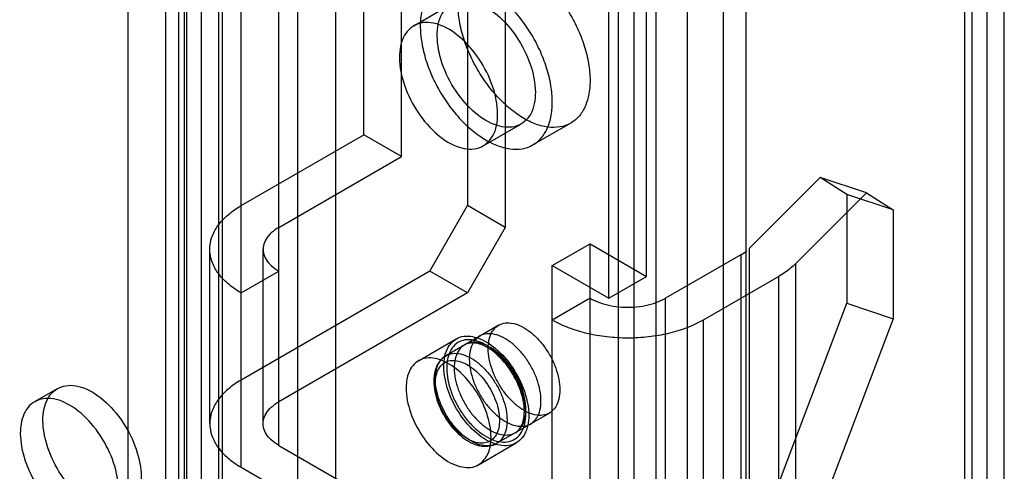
# Model space of a CAD drawing. Header units: millimetres. Extents: x 188 to 1028, y 131 to 1566.
# Tile 307 of 326: x 991 to 1028, y 1103 to 1120. Entities that reach past the tile are written whole.
import ezdxf

# ---------------------------------------------------------------- set-up
doc = ezdxf.new("R2010")
doc.units = ezdxf.units.MM
doc.header["$LTSCALE"] = 110.325218
doc.layers.get('0').update_dxf_attribs({"linetype": 'CONTINUOUS'})

msp = doc.modelspace()

# ---------------------------------------------------------------- linework, layer by layer
at = {"color": 7, "linetype": 'CONTINUOUS'}
for p, q in [((996.063, 1327.966), (996.063, 371.026)), ((994.649, 1327.15), (994.649, 370.209)), ((1026.009, 1325.619), (1026.009, 393.173)), ((1026.302, 394.48), (1026.302, 1325.129)), ((1026.858, 392.684), (1026.858, 1325.129)), ((1027.502, 394.48), (1027.502, 1325.129)), ((1014.448, 357.145), (1014.448, 1317.352)), ((1013.034, 357.962), (1013.034, 1316.536)), ((1013.619, 1315.719), (1013.619, 358.778)), ((1015.619, 1315.719), (1015.619, 358.778)), ((998.184, 1307.963), (998.184, 351.022)), ((1001.013, 351.022), (1001.013, 1307.963)), ((996.77, 350.205), (996.77, 1307.146)), ((1002.427, 1307.146), (1002.427, 350.205)), ((997.407, 347.96), (997.407, 1303.431)), ((996.558, 348.45), (996.558, 1302.941)), ((996.851, 1302.043), (996.851, 348.858)), ((998.051, 1302.043), (998.051, 348.858)), ((1007.377, 1150.377), (1007.377, 1112.818)), ((1008.791, 1149.561), (1008.791, 1112.001)), ((998.891, 1103.02), (998.891, 1147.111)), ((1000.306, 1103.837), (1000.306, 1146.295)), ((1003.488, 1115.472), (1003.488, 1143.233)), ((1004.902, 1114.655), (1004.902, 1142.416)), ((1016.958, 1138.722), (1016.958, 1093.814)), ((1017.807, 1138.232), (1017.807, 1093.324)), ((1014.094, 1110.165), (1014.094, 1122.412)), ((1012.68, 1109.348), (1012.68, 1121.596)), ((1005.37, 1119.561), (1006.784, 1120.377)), ((1007.97, 1115.057), (1009.384, 1115.874)), ((1011.248, 1115.911), (1009.834, 1115.094)), ((998.891, 1112.818), (1003.488, 1115.472)), ((1004.902, 1114.655), (1003.488, 1115.472)), ((1000.306, 1112.002), (1004.902, 1114.655)), ((1020.602, 1113.875), (1017.948, 1111.22)), ((1022.335, 1113.298), (1020.602, 1113.875)), ((1021.602, 1113.242), (1020.602, 1113.875)), ((1022.335, 1113.298), (1019.68, 1110.643)), ((1023.335, 1112.665), (1021.602, 1113.242)), ((1021.602, 1113.242), (1021.602, 1109.16)), ((1022.335, 1113.298), (1023.335, 1112.665)), ((1005.962, 1110.368), (1007.377, 1112.818)), ((1008.791, 1112.001), (1007.377, 1112.818)), ((1023.335, 1112.665), (1023.335, 1108.582)), ((1008.791, 1112.001), (1007.377, 1109.552)), ((1010.559, 1110.573), (1011.973, 1111.389)), ((1011.973, 1097.101), (1011.973, 1111.389)), ((1011.973, 1111.389), (1014.094, 1110.165)), ((997.72, 1104.653), (997.72, 1111.185)), ((999.72, 1104.653), (999.72, 1111.185)), ((1017.63, 1110.981), (1014.801, 1109.348)), ((1017.63, 1110.981), (1017.63, 1098.734)), ((1017.948, 1099.536), (1017.948, 1111.22)), ((1019.68, 1110.643), (1019.68, 1098.959)), ((998.891, 1109.552), (1000.306, 1110.369)), ((1005.962, 1110.368), (998.891, 1106.286)), ((1007.377, 1109.552), (1005.962, 1110.368)), ((1010.559, 1096.284), (1010.559, 1110.573)), ((1010.559, 1110.573), (1012.68, 1109.348)), ((1012.68, 1109.348), (1014.094, 1110.165)), ((1019.044, 1110.165), (1016.216, 1108.532)), ((1019.044, 1097.917), (1019.044, 1110.165)), ((1007.377, 1109.552), (1000.306, 1105.47)), ((1011.973, 1109.348), (1010.559, 1108.532)), ((1014.801, 1097.101), (1014.801, 1109.348)), ((1017.948, 1099.536), (1021.602, 1109.16)), ((1021.602, 1109.16), (1023.335, 1108.582)), ((1016.216, 1108.532), (1016.216, 1096.284)), ((1023.335, 1108.582), (1019.68, 1098.959)), ((1008.548, 1108.34), (1006.568, 1107.197)), ((1005.545, 1107.01), (1006.959, 1107.827)), ((991.157, 1105.476), (992.005, 1105.966)), ((1010.448, 1105.049), (1008.468, 1103.906)), ((1000.306, 1103.837), (1011.973, 1097.101)), ((1007.795, 1103.113), (1009.209, 1103.929)), ((998.891, 1103.02), (1010.559, 1096.284))]:
    msp.add_line(p, q, dxfattribs=at)
for points in [[(1006.599, 1106.735), (1006.599, 1106.697), (1006.6, 1106.658), (1006.602, 1106.619)], [(1006.882, 1106.735), (1006.882, 1106.7), (1006.883, 1106.665), (1006.885, 1106.63)], [(1006.175, 1106.164), (1006.175, 1106.185), (1006.175, 1106.207), (1006.176, 1106.228)], [(1009.569, 1105.021), (1009.568, 1105.059), (1009.567, 1105.098), (1009.565, 1105.137)], [(1009.569, 1105.184), (1009.568, 1105.219), (1009.567, 1105.254), (1009.566, 1105.289)], [(1008.579, 1104.776), (1008.579, 1104.754), (1008.578, 1104.732), (1008.577, 1104.711)]]:
    msp.add_lwpolyline(points, dxfattribs=at)
for points, knots in [([(1007.023, 1120.371), (1007.023, 1120.559), (1007.053, 1120.917), (1007.209, 1121.404), (1007.471, 1121.789), (1007.833, 1122.047), (1008.271, 1122.157), (1008.756, 1122.119), (1009.265, 1121.942), (1009.779, 1121.64), (1010.28, 1121.224), (1010.747, 1120.711), (1011.162, 1120.124), (1011.507, 1119.486), (1011.768, 1118.823), (1011.931, 1118.162), (1011.973, 1117.723), (1011.973, 1117.513)], [0, 0, 0, 0, 0.064184, 0.121223, 0.172273, 0.220062, 0.269185, 0.322986, 0.383413, 0.450952, 0.525016, 0.604198, 0.686459, 0.769111, 0.850698, 0.928397, 1, 1, 1, 1]), ([(1010.559, 1116.697), (1010.559, 1116.906), (1010.518, 1117.342), (1010.355, 1117.999), (1010.097, 1118.66), (1009.754, 1119.298), (1009.34, 1119.887), (1008.872, 1120.401), (1008.37, 1120.819), (1007.856, 1121.123), (1007.348, 1121.301), (1006.864, 1121.341), (1006.425, 1121.234), (1006.061, 1120.978), (1005.796, 1120.592), (1005.639, 1120.103), (1005.609, 1119.744), (1005.609, 1119.554)], [0, 0, 0, 0, 0.071244, 0.148466, 0.22964, 0.312108, 0.394528, 0.474048, 0.548356, 0.615964, 0.676325, 0.73002, 0.779115, 0.82699, 0.878215, 0.935524, 1, 1, 1, 1]), ([(1006.245, 1119.187), (1006.245, 1119.469), (1006.318, 1120), (1006.929, 1120.552), (1007.769, 1120.473), (1008.557, 1119.968), (1009.265, 1119.155), (1009.769, 1118.16), (1009.922, 1117.42), (1009.922, 1117.064)], [0, 0, 0, 0, 0.130231, 0.233176, 0.344879, 0.489739, 0.658605, 0.836049, 1, 1, 1, 1]), ([(1011.973, 1117.513), (1011.973, 1117.325), (1011.943, 1116.967), (1011.788, 1116.48), (1011.525, 1116.095), (1011.163, 1115.837), (1010.725, 1115.727), (1010.24, 1115.765), (1009.731, 1115.942), (1009.217, 1116.244), (1008.717, 1116.66), (1008.249, 1117.173), (1007.834, 1117.76), (1007.489, 1118.398), (1007.229, 1119.061), (1007.065, 1119.722), (1007.023, 1120.161), (1007.023, 1120.371)], [0, 0, 0, 0, 0.064184, 0.121223, 0.172273, 0.220062, 0.269185, 0.322986, 0.383413, 0.450952, 0.525016, 0.604198, 0.686459, 0.769111, 0.850698, 0.928397, 1, 1, 1, 1]), ([(1008.508, 1116.248), (1008.508, 1116.601), (1008.357, 1117.335), (1007.859, 1118.326), (1007.157, 1119.14), (1006.369, 1119.651), (1005.526, 1119.74), (1004.905, 1119.189), (1004.831, 1118.654), (1004.831, 1118.37)], [0, 0, 0, 0, 0.162892, 0.338517, 0.507397, 0.652855, 0.765202, 0.869081, 1, 1, 1, 1]), ([(1005.609, 1119.554), (1005.609, 1119.345), (1005.65, 1118.909), (1005.812, 1118.252), (1006.071, 1117.591), (1006.414, 1116.953), (1006.828, 1116.364), (1007.296, 1115.85), (1007.798, 1115.432), (1008.312, 1115.128), (1008.82, 1114.95), (1009.304, 1114.91), (1009.743, 1115.017), (1010.107, 1115.273), (1010.372, 1115.659), (1010.528, 1116.148), (1010.559, 1116.507), (1010.559, 1116.697)], [0, 0, 0, 0, 0.071244, 0.148466, 0.22964, 0.312108, 0.394528, 0.474048, 0.548356, 0.615964, 0.676325, 0.73002, 0.779115, 0.82699, 0.878215, 0.935524, 1, 1, 1, 1]), ([(1009.922, 1117.064), (1009.922, 1116.782), (1009.849, 1116.251), (1009.239, 1115.699), (1008.399, 1115.778), (1007.61, 1116.283), (1006.902, 1117.096), (1006.399, 1118.091), (1006.245, 1118.832), (1006.245, 1119.187)], [0, 0, 0, 0, 0.130231, 0.233176, 0.344879, 0.489739, 0.658605, 0.836049, 1, 1, 1, 1]), ([(1004.831, 1118.37), (1004.831, 1118.017), (1004.983, 1117.284), (1005.48, 1116.292), (1006.183, 1115.478), (1006.97, 1114.967), (1007.813, 1114.878), (1008.434, 1115.429), (1008.508, 1115.964), (1008.508, 1116.248)], [0, 0, 0, 0, 0.162892, 0.338517, 0.507397, 0.652855, 0.765202, 0.869081, 1, 1, 1, 1]), ([(998.891, 1109.552), (998.716, 1109.654), (998.397, 1109.873), (998.016, 1110.273), (997.776, 1110.716), (997.693, 1111.185), (997.776, 1111.654), (998.016, 1112.097), (998.397, 1112.497), (998.716, 1112.716), (998.891, 1112.818)], [0, 0, 0, 0, 0.145164, 0.274794, 0.391268, 0.500005, 0.608742, 0.725215, 0.854841, 1, 1, 1, 1]), ([(1000.306, 1112.002), (1000.206, 1111.944), (1000.027, 1111.818), (999.824, 1111.583), (999.716, 1111.322), (999.716, 1111.049), (999.824, 1110.787), (1000.027, 1110.552), (1000.206, 1110.426), (1000.306, 1110.369)], [0, 0, 0, 0, 0.165154, 0.309736, 0.438587, 0.561412, 0.690263, 0.834845, 1, 1, 1, 1]), ([(1019.68, 1110.643), (1019.62, 1110.583), (1019.491, 1110.467), (1019.278, 1110.308), (1019.124, 1110.211), (1019.044, 1110.165)], [0, 0, 0, 0, 0.317271, 0.650616, 1, 1, 1, 1]), ([(1011.973, 1109.348), (1012.085, 1109.284), (1012.331, 1109.173), (1012.733, 1109.063), (1013.166, 1109.008), (1013.608, 1109.008), (1014.041, 1109.063), (1014.443, 1109.173), (1014.69, 1109.284), (1014.801, 1109.348)], [0, 0, 0, 0, 0.131914, 0.274548, 0.424062, 0.575939, 0.725453, 0.868087, 1, 1, 1, 1]), ([(1008.155, 1107.47), (1008.155, 1107.587), (1008.176, 1107.808), (1008.288, 1108.102), (1008.479, 1108.318), (1008.737, 1108.432), (1009.035, 1108.434), (1009.352, 1108.336), (1009.673, 1108.146), (1009.983, 1107.877), (1010.267, 1107.541), (1010.508, 1107.157), (1010.693, 1106.745), (1010.811, 1106.33), (1010.842, 1106.052), (1010.842, 1105.919)], [0, 0, 0, 0, 0.073545, 0.137545, 0.194565, 0.249605, 0.30939, 0.377678, 0.455401, 0.541773, 0.634429, 0.729911, 0.825515, 0.916713, 1, 1, 1, 1]), ([(1016.216, 1108.532), (1016.022, 1108.42), (1015.598, 1108.222), (1014.908, 1108.013), (1014.162, 1107.884), (1013.387, 1107.841), (1012.613, 1107.884), (1011.867, 1108.013), (1011.177, 1108.222), (1010.753, 1108.42), (1010.559, 1108.532)], [0, 0, 0, 0, 0.114383, 0.237604, 0.367157, 0.500005, 0.632852, 0.762403, 0.88562, 1, 1, 1, 1]), ([(1010.134, 1105.511), (1010.134, 1105.643), (1010.104, 1105.919), (1009.988, 1106.332), (1009.805, 1106.74), (1009.566, 1107.123), (1009.285, 1107.46), (1008.975, 1107.732), (1008.654, 1107.923), (1008.337, 1108.025), (1008.037, 1108.025), (1007.776, 1107.914), (1007.582, 1107.697), (1007.469, 1107.401), (1007.447, 1107.179), (1007.447, 1107.062)], [0, 0, 0, 0, 0.082964, 0.173344, 0.268031, 0.36291, 0.455615, 0.542339, 0.620322, 0.688769, 0.748808, 0.804256, 0.861723, 0.9262, 1, 1, 1, 1]), ([(1006.493, 1106.797), (1006.493, 1107.041), (1006.556, 1107.5), (1007.085, 1107.978), (1007.811, 1107.91), (1008.494, 1107.472), (1009.106, 1106.769), (1009.542, 1105.907), (1009.675, 1105.267), (1009.675, 1104.959)], [0, 0, 0, 0, 0.130231, 0.233176, 0.344879, 0.489739, 0.658605, 0.836049, 1, 1, 1, 1]), ([(1009.565, 1105.137), (1009.557, 1105.284), (1009.51, 1105.587), (1009.365, 1106.035), (1009.153, 1106.473), (1008.883, 1106.88), (1008.572, 1107.232), (1008.233, 1107.513), (1007.885, 1107.708), (1007.544, 1107.804), (1007.224, 1107.793), (1006.946, 1107.664), (1006.742, 1107.425), (1006.622, 1107.103), (1006.599, 1106.863), (1006.599, 1106.735)], [0, 0, 0, 0, 0.085241, 0.177092, 0.272378, 0.367123, 0.459056, 0.54462, 0.621356, 0.688743, 0.748165, 0.803547, 0.861287, 0.926069, 1, 1, 1, 1]), ([(1009.566, 1105.289), (1009.558, 1105.422), (1009.515, 1105.696), (1009.385, 1106.101), (1009.192, 1106.499), (1008.948, 1106.867), (1008.664, 1107.187), (1008.357, 1107.442), (1008.041, 1107.617), (1007.732, 1107.703), (1007.441, 1107.691), (1007.192, 1107.572), (1007.009, 1107.356), (1006.902, 1107.066), (1006.882, 1106.85), (1006.882, 1106.735)], [0, 0, 0, 0, 0.085075, 0.17682, 0.272183, 0.36768, 0.459813, 0.545481, 0.622445, 0.689922, 0.749326, 0.804781, 0.862161, 0.926443, 1, 1, 1, 1]), ([(1009.51, 1105.102), (1009.51, 1105.369), (1009.389, 1105.939), (1008.994, 1106.71), (1008.439, 1107.325), (1007.851, 1107.688), (1007.417, 1107.687), (1007.275, 1107.605)], [0, 0, 0, 0, 0.213804, 0.45666, 0.686967, 0.869203, 1, 1, 1, 1]), ([(1006.175, 1106.327), (1006.175, 1106.444), (1006.196, 1106.664), (1006.307, 1106.958), (1006.499, 1107.175), (1006.758, 1107.289), (1007.058, 1107.291), (1007.376, 1107.191), (1007.698, 1107), (1008.009, 1106.728), (1008.293, 1106.39), (1008.532, 1106.006), (1008.715, 1105.596), (1008.832, 1105.184), (1008.862, 1104.908), (1008.862, 1104.776)], [0, 0, 0, 0, 0.073397, 0.137354, 0.194438, 0.249954, 0.309964, 0.378502, 0.456728, 0.543567, 0.636504, 0.732195, 0.826958, 0.917226, 1, 1, 1, 1]), ([(1010.842, 1105.919), (1010.842, 1105.802), (1010.82, 1105.581), (1010.708, 1105.287), (1010.518, 1105.071), (1010.259, 1104.957), (1009.961, 1104.955), (1009.644, 1105.053), (1009.323, 1105.243), (1009.013, 1105.512), (1008.73, 1105.848), (1008.488, 1106.232), (1008.303, 1106.643), (1008.185, 1107.059), (1008.155, 1107.337), (1008.155, 1107.47)], [0, 0, 0, 0, 0.073545, 0.137545, 0.194565, 0.249605, 0.30939, 0.377678, 0.455401, 0.541773, 0.634429, 0.729911, 0.825515, 0.916713, 1, 1, 1, 1]), ([(1008.261, 1104.143), (1008.261, 1104.449), (1008.129, 1105.084), (1007.699, 1105.941), (1007.091, 1106.646), (1006.41, 1107.088), (1005.68, 1107.166), (1005.142, 1106.689), (1005.079, 1106.226), (1005.079, 1105.98)], [0, 0, 0, 0, 0.162892, 0.338517, 0.507397, 0.652855, 0.765202, 0.869081, 1, 1, 1, 1]), ([(1006.568, 1107.197), (1006.476, 1107.143), (1006.302, 1106.986), (1006.146, 1106.646), (1006.116, 1106.385), (1006.116, 1106.245)], [0, 0, 0, 0, 0.291753, 0.619248, 1, 1, 1, 1]), ([(1006.176, 1106.228), (1006.18, 1106.329), (1006.207, 1106.519), (1006.319, 1106.768), (1006.498, 1106.945), (1006.733, 1107.03), (1006.999, 1107.019), (1007.28, 1106.922), (1007.563, 1106.747), (1007.835, 1106.502), (1008.082, 1106.202), (1008.291, 1105.863), (1008.451, 1105.501), (1008.552, 1105.137), (1008.579, 1104.893), (1008.579, 1104.776)], [0, 0, 0, 0, 0.072046, 0.134624, 0.190964, 0.246646, 0.307461, 0.376962, 0.455962, 0.543228, 0.636213, 0.731696, 0.826281, 0.916662, 1, 1, 1, 1]), ([(1007.447, 1107.062), (1007.447, 1106.93), (1007.478, 1106.653), (1007.594, 1106.241), (1007.777, 1105.832), (1008.016, 1105.449), (1008.297, 1105.113), (1008.607, 1104.841), (1008.928, 1104.649), (1009.245, 1104.548), (1009.544, 1104.547), (1009.806, 1104.659), (1010, 1104.875), (1010.113, 1105.171), (1010.134, 1105.393), (1010.134, 1105.511)], [0, 0, 0, 0, 0.082964, 0.173344, 0.268031, 0.36291, 0.455615, 0.542339, 0.620322, 0.688769, 0.748808, 0.804256, 0.861723, 0.9262, 1, 1, 1, 1]), ([(1009.675, 1104.959), (1009.675, 1104.715), (1009.612, 1104.256), (1009.083, 1103.778), (1008.357, 1103.846), (1007.674, 1104.283), (1007.061, 1104.987), (1006.626, 1105.849), (1006.493, 1106.489), (1006.493, 1106.797)], [0, 0, 0, 0, 0.130231, 0.233176, 0.344879, 0.489739, 0.658605, 0.836049, 1, 1, 1, 1]), ([(1006.602, 1106.619), (1006.61, 1106.472), (1006.658, 1106.169), (1006.802, 1105.721), (1007.015, 1105.282), (1007.284, 1104.876), (1007.596, 1104.524), (1007.934, 1104.243), (1008.282, 1104.048), (1008.624, 1103.952), (1008.944, 1103.963), (1009.221, 1104.092), (1009.426, 1104.331), (1009.546, 1104.653), (1009.569, 1104.893), (1009.569, 1105.021)], [0, 0, 0, 0, 0.085241, 0.177092, 0.272378, 0.367123, 0.459056, 0.54462, 0.621356, 0.688743, 0.748165, 0.803547, 0.861287, 0.926069, 1, 1, 1, 1]), ([(1006.885, 1106.63), (1006.892, 1106.497), (1006.935, 1106.223), (1007.066, 1105.818), (1007.258, 1105.421), (1007.503, 1105.052), (1007.786, 1104.732), (1008.093, 1104.478), (1008.409, 1104.302), (1008.719, 1104.216), (1009.009, 1104.228), (1009.259, 1104.347), (1009.441, 1104.564), (1009.548, 1104.853), (1009.569, 1105.069), (1009.569, 1105.184)], [0, 0, 0, 0, 0.085075, 0.17682, 0.272183, 0.36768, 0.459813, 0.545481, 0.622445, 0.689922, 0.749326, 0.804781, 0.862161, 0.926443, 1, 1, 1, 1]), ([(998.891, 1106.286), (998.716, 1106.184), (998.397, 1105.965), (998.016, 1105.565), (997.776, 1105.122), (997.693, 1104.653), (997.776, 1104.184), (998.016, 1103.741), (998.397, 1103.341), (998.716, 1103.122), (998.891, 1103.02)], [0, 0, 0, 0, 0.145164, 0.274793, 0.391267, 0.500003, 0.60874, 0.725214, 0.854841, 1, 1, 1, 1]), ([(1006.116, 1106.245), (1006.116, 1105.974), (1006.238, 1105.412), (1006.641, 1104.664), (1007.205, 1104.078), (1007.852, 1103.752), (1008.307, 1103.813), (1008.468, 1103.906)], [0, 0, 0, 0, 0.215091, 0.445743, 0.665787, 0.852115, 1, 1, 1, 1]), ([(1008.862, 1104.776), (1008.862, 1104.659), (1008.841, 1104.439), (1008.729, 1104.144), (1008.538, 1103.928), (1008.278, 1103.814), (1007.978, 1103.812), (1007.66, 1103.912), (1007.338, 1104.103), (1007.027, 1104.375), (1006.744, 1104.713), (1006.504, 1105.097), (1006.321, 1105.507), (1006.205, 1105.919), (1006.175, 1106.195), (1006.175, 1106.327)], [0, 0, 0, 0, 0.073397, 0.137354, 0.194438, 0.249954, 0.309964, 0.378502, 0.456728, 0.543567, 0.636504, 0.732195, 0.826958, 0.917226, 1, 1, 1, 1]), ([(993.305, 1101.592), (992.998, 1101.769), (992.435, 1102.271), (991.824, 1103.203), (991.474, 1104.22), (991.43, 1105.152), (991.773, 1105.922), (992.561, 1106.182), (993.06, 1105.979), (993.305, 1105.837)], [0, 0, 0, 0, 0.163546, 0.340849, 0.510006, 0.653078, 0.765521, 0.869346, 1, 1, 1, 1]), ([(993.305, 1105.837), (993.611, 1105.661), (994.171, 1105.163), (994.781, 1104.236), (995.134, 1103.221), (995.183, 1102.283), (994.839, 1101.508), (994.051, 1101.246), (993.551, 1101.45), (993.305, 1101.592)], [0, 0, 0, 0, 0.162891, 0.338515, 0.507396, 0.652855, 0.765204, 0.869082, 1, 1, 1, 1]), ([(1005.079, 1105.98), (1005.079, 1105.674), (1005.21, 1105.039), (1005.64, 1104.182), (1006.248, 1103.477), (1006.93, 1103.035), (1007.659, 1102.957), (1008.197, 1103.434), (1008.261, 1103.897), (1008.261, 1104.143)], [0, 0, 0, 0, 0.162892, 0.338517, 0.507397, 0.652855, 0.765202, 0.869081, 1, 1, 1, 1]), ([(1008.577, 1104.711), (1008.573, 1104.61), (1008.546, 1104.421), (1008.435, 1104.172), (1008.255, 1103.995), (1008.021, 1103.91), (1007.754, 1103.92), (1007.474, 1104.017), (1007.191, 1104.193), (1006.918, 1104.437), (1006.671, 1104.737), (1006.462, 1105.077), (1006.303, 1105.438), (1006.201, 1105.802), (1006.175, 1106.047), (1006.175, 1106.164)], [0, 0, 0, 0, 0.072046, 0.134624, 0.190964, 0.246646, 0.307461, 0.376962, 0.455962, 0.543228, 0.636213, 0.731696, 0.826281, 0.916662, 1, 1, 1, 1]), ([(992.457, 1105.348), (992.212, 1105.489), (991.717, 1105.691), (990.933, 1105.438), (990.581, 1104.671), (990.624, 1103.736), (990.974, 1102.716), (991.585, 1101.783), (992.149, 1101.279), (992.457, 1101.102)], [0, 0, 0, 0, 0.13023, 0.233174, 0.344878, 0.48974, 0.658607, 0.83605, 1, 1, 1, 1]), ([(1000.306, 1103.837), (1000.206, 1103.894), (1000.027, 1104.02), (999.824, 1104.255), (999.716, 1104.516), (999.716, 1104.79), (999.824, 1105.051), (1000.027, 1105.286), (1000.206, 1105.412), (1000.306, 1105.47)], [0, 0, 0, 0, 0.165155, 0.309737, 0.438588, 0.561413, 0.690264, 0.834846, 1, 1, 1, 1]), ([(992.457, 1101.102), (992.701, 1100.961), (993.197, 1100.759), (993.981, 1101.011), (994.332, 1101.778), (994.289, 1102.714), (993.939, 1103.733), (993.329, 1104.667), (992.765, 1105.17), (992.457, 1105.348)], [0, 0, 0, 0, 0.13023, 0.233174, 0.344878, 0.48974, 0.658607, 0.83605, 1, 1, 1, 1]), ([(1009.175, 1104.314), (1009.248, 1104.356), (1009.381, 1104.49), (1009.49, 1104.772), (1009.51, 1104.986), (1009.51, 1105.102)], [0, 0, 0, 0, 0.282163, 0.608244, 1, 1, 1, 1])]:
    msp.add_open_spline(points, degree=3, knots=knots, dxfattribs=at)
msp.add_open_spline([(1017.63, 1110.981), (1017.708, 1111.026), (1017.79, 1111.071), (1017.854, 1111.135)], degree=3, dxfattribs=at)

doc.saveas('drawing.dxf')
